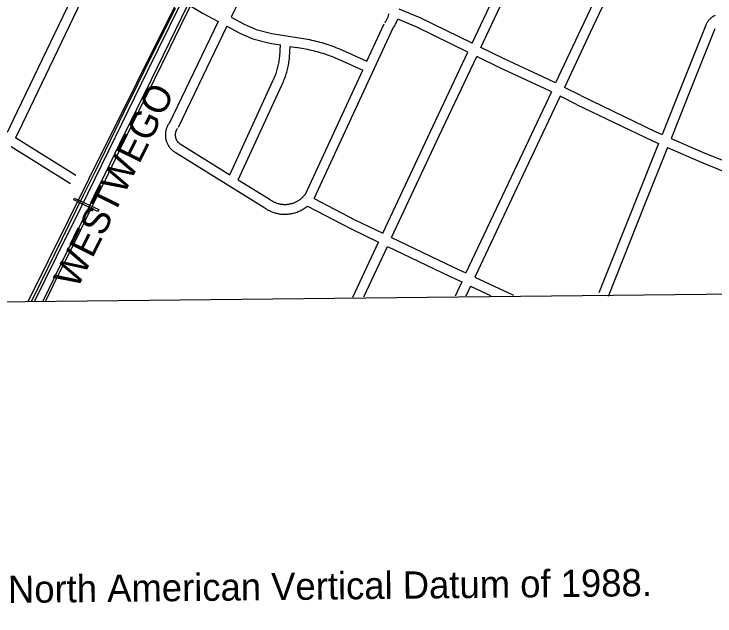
# Model space of a CAD drawing. Extents: x 3651524 to 3689615, y 505651 to 531377.
# Drawn here: x 3658278 to 3660413, y 510132 to 511967 of the extents above; entities that cross this region are included whole.
import ezdxf

# ---------------------------------------------------------------- set-up
doc = ezdxf.new("R2010")
doc.units = 0
for name, color, linetype in [('V-ANNO-NOTE', 7, 'Continuous'), ('V-BRDG-OTLN', 7, 'Continuous'), ('V-FLOD-BASE', 7, 'Continuous'), ('V-GRID-FRAM', 7, 'Continuous'), ('V-RIVR-IDEN', 7, 'Continuous'), ('V-ROAD-CNTR', 7, 'Continuous'), ('V-TOPO-SHOR', 7, 'Continuous')]:
    doc.layers.add(name, color=color, linetype=linetype)

msp = doc.modelspace()

# ---------------------------------------------------------------- linework, layer by layer
at = {"layer": 'V-BRDG-OTLN'}
msp.add_lwpolyline([(3658532.222, 511364.976), (3658459.819, 511400.555), (3658462.044, 511406.159), (3658535.761, 511371.572)], close=True, dxfattribs=at)
at = {"layer": 'V-FLOD-BASE'}
for points in [[(3658373.312, 511090.521), (3658410.047, 511166.825), (3658468.704, 511284.116), (3658509.383, 511368.244), (3658556.376, 511461.893), (3658596.9, 511546.94), (3658650.21, 511656.515), (3658705.037, 511767.875), (3658753.04, 511864.788), (3658799.578, 511961.744), (3658843.463, 512049.075)], [(3658768.377, 511984.242), (3658731.65, 511910.251), (3658692.398, 511831.207), (3658653.884, 511752.324), (3658612.473, 511668.219), (3658570.258, 511581.57), (3658524.538, 511487.704), (3658487.994, 511413.708), (3658444.988, 511325.07), (3658401.644, 511237.359), (3658358.443, 511148.361), (3658330.123, 511090.056)]]:
    msp.add_lwpolyline(points, dxfattribs=at)
at = {"layer": 'V-GRID-FRAM'}
msp.add_lwpolyline([(3655577.191, 529244.355), (3687244.414, 529585.207), (3687448.048, 511403.469), (3655764.959, 511062.446), (3655577.191, 529244.355)], dxfattribs=at)
at = {"layer": 'V-ROAD-CNTR'}
for points in [[(3659672.782, 511878.304), (3659882.995, 512324.51), (3659934.266, 512437.18)], [(3659699.76, 511865.177), (3659910.219, 512311.904), (3659961.319, 512424.199)], [(3660190.725, 512316.164), (3660005.628, 511923.301), (3659927.21, 511757.132)], [(3660218.041, 512303.755), (3660032.762, 511910.507), (3659954.05, 511743.715)], [(3658527.99, 512172.342), (3658274.926, 511644.356), (3658256.623, 511605.942)], [(3658553.487, 512156.13), (3658301.994, 511631.42), (3658282.205, 511589.888)], [(3658553.486, 512156.129), (3658703.752, 512060.581), (3658853.944, 511969.035), (3658899.144, 511944.813)], [(3659015.168, 512117.383), (3658938.598, 511957.707)], [(3659672.783, 511878.305), (3659514.707, 511955.218), (3659451.125, 511981.731)], [(3658938.598, 511957.707), (3658978.828, 511936.148), (3659015.444, 511920.244), (3659063.206, 511907.496), (3659139.032, 511895.748)], [(3659406.805, 511940.525), (3659408.196, 511942.305), (3659409.39, 511943.937), (3659410.532, 511945.608), (3659411.618, 511947.31), (3659412.648, 511949.046), (3659413.622, 511950.816), (3659414.542, 511952.62), (3659415.402, 511954.448), (3659416.202, 511956.301), (3659416.943, 511958.18), (3659417.624, 511960.085), (3659418.244, 511962.009), (3659418.801, 511963.951), (3659419.297, 511965.91), (3659419.729, 511967.885)], [(3660413.269, 511962.722), (3660411.071, 511961.704), (3660408.921, 511960.587), (3660406.824, 511959.37), (3660404.783, 511958.058), (3660402.804, 511956.651), (3660400.899, 511955.159), (3660399.06, 511953.579), (3660397.292, 511951.911), (3660395.608, 511950.167), (3660394.007, 511948.349), (3660392.489, 511946.456), (3660391.06, 511944.494), (3660389.726, 511942.472), (3660388.485, 511940.39), (3660387.341, 511938.25), (3660386.296, 511936.06), (3660385.382, 511933.888), (3660384.91, 511932.643)], [(3658899.144, 511944.813), (3658750.092, 511633.987)], [(3658925.613, 511930.629), (3658777.142, 511621.015)], [(3658925.613, 511930.629), (3658965.746, 511909.122), (3659005.546, 511891.836), (3659057.024, 511878.096), (3659089.468, 511873.069)], [(3659352.242, 511823.251), (3659405.003, 511937.573)], [(3659430.441, 511922.049), (3659432.13, 511924.209), (3659433.888, 511926.615), (3659435.568, 511929.072), (3659437.172, 511931.588), (3659438.694, 511934.154), (3659440.132, 511936.764), (3659441.484, 511939.416), (3659442.754, 511942.114), (3659446.632, 511951.1)], [(3659659.996, 511851.163), (3659502.361, 511927.862), (3659446.632, 511951.1)], [(3660385.021, 511932.926), (3660311.766, 511750.623), (3660251.74, 511600.307)], [(3659192.037, 511404.518), (3659432.243, 511925.001)], [(3660412.857, 511921.74), (3660339.614, 511739.467), (3660279.25, 511588.302)], [(3659140.153, 511895.571), (3659146.395, 511894.73), (3659152.724, 511893.793), (3659159.038, 511892.774), (3659165.338, 511891.675), (3659171.623, 511890.494), (3659177.894, 511889.233), (3659184.149, 511887.891), (3659190.385, 511886.467), (3659196.601, 511884.964), (3659202.798, 511883.381), (3659208.974, 511881.718), (3659215.127, 511879.975), (3659221.259, 511878.154), (3659227.366, 511876.252), (3659233.446, 511874.274), (3659239.503, 511872.217), (3659245.533, 511870.081), (3659251.534, 511867.867), (3659257.505, 511865.577), (3659263.447, 511863.21), (3659269.358, 511860.766), (3659275.215, 511858.256), (3659278.111, 511856.982)], [(3659087.009, 511838.22), (3659089.468, 511873.069)], [(3659116.935, 511836.11), (3659119.217, 511868.46)], [(3659119.217, 511868.46), (3659137.264, 511865.664)], [(3659136.143, 511865.841), (3659142.195, 511865.024), (3659148.138, 511864.145), (3659154.07, 511863.188), (3659159.99, 511862.155), (3659165.897, 511861.046), (3659171.788, 511859.861), (3659177.663, 511858.599), (3659183.521, 511857.263), (3659189.363, 511855.85), (3659195.184, 511854.363), (3659200.986, 511852.8), (3659206.769, 511851.163), (3659212.529, 511849.452), (3659218.266, 511847.666), (3659223.981, 511845.806), (3659229.67, 511843.873), (3659235.333, 511841.867), (3659240.97, 511839.787), (3659246.583, 511837.635), (3659252.165, 511835.412), (3659257.718, 511833.116), (3659263.263, 511830.74), (3659266.023, 511829.524)], [(3659278.28, 511856.906), (3659352.242, 511823.251)], [(3659400.925, 511299.208), (3659545.854, 511608.884), (3659659.996, 511851.163)], [(3659927.21, 511757.132), (3659906.251, 511767.609), (3659770.809, 511830.608), (3659699.761, 511865.178)], [(3659066.455, 511763.387), (3659068.228, 511767.216), (3659069.874, 511770.95), (3659071.452, 511774.716), (3659072.962, 511778.51), (3659074.4, 511782.327), (3659075.767, 511786.173), (3659077.065, 511790.045), (3659078.292, 511793.938), (3659079.447, 511797.855), (3659080.53, 511801.79), (3659081.539, 511805.743), (3659082.476, 511809.717), (3659083.341, 511813.707), (3659084.132, 511817.712), (3659084.849, 511821.73), (3659085.492, 511825.76), (3659086.061, 511829.803), (3659086.556, 511833.855), (3659086.983, 511837.974), (3659087.036, 511838.552)], [(3659093.677, 511750.781), (3659095.566, 511754.86), (3659097.436, 511759.1), (3659099.226, 511763.372), (3659100.938, 511767.676), (3659102.572, 511772.013), (3659104.125, 511776.379), (3659105.597, 511780.769), (3659106.988, 511785.188), (3659108.299, 511789.631), (3659109.528, 511794.098), (3659110.675, 511798.589), (3659111.738, 511803.097), (3659112.719, 511807.625), (3659113.616, 511812.17), (3659114.431, 511816.73), (3659115.16, 511821.306), (3659115.807, 511825.893), (3659116.368, 511830.491), (3659116.839, 511835.042), (3659116.908, 511835.778)], [(3659265.854, 511829.6), (3659339.671, 511796.011)], [(3659427.961, 511286.201), (3659573.01, 511596.134), (3659686.974, 511838.036)], [(3659914.402, 511729.995), (3659893.215, 511740.585), (3659757.919, 511803.518), (3659686.974, 511838.037)], [(3659165.428, 511418.456), (3659339.671, 511796.011)], [(3658935.025, 511477.583), (3659066.438, 511763.351)], [(3658960.712, 511461.637), (3659093.694, 511750.817)], [(3660004.114, 511718.69), (3659954.05, 511743.715)], [(3659914.402, 511729.995), (3659791.633, 511469.847), (3659654.142, 511177.902)], [(3660003.915, 511718.788), (3660232.787, 511608.577), (3660251.739, 511600.307)], [(3659941.243, 511716.578), (3659818.769, 511457.055), (3659681.319, 511165.198)], [(3659990.7, 511691.856), (3659941.243, 511716.578)], [(3659990.899, 511691.758), (3660220.276, 511581.305), (3660240.609, 511572.432)], [(3658751.634, 511636.523), (3658750.284, 511634.731), (3658748.832, 511632.627), (3658747.469, 511630.465), (3658746.198, 511628.252), (3658745.017, 511625.986), (3658743.93, 511623.668), (3658742.942, 511621.314), (3658742.052, 511618.921), (3658741.26, 511616.489), (3658740.571, 511614.029), (3658739.984, 511611.545), (3658739.499, 511609.032), (3658739.12, 511606.505), (3658738.844, 511603.97), (3658738.674, 511601.418), (3658738.609, 511598.864), (3658738.65, 511596.308), (3658738.797, 511593.756), (3658739.049, 511591.215), (3658739.406, 511588.681), (3658739.868, 511586.169), (3658740.431, 511583.681), (3658741.098, 511581.212), (3658741.867, 511578.774), (3658742.735, 511576.372), (3658743.702, 511574.007), (3658744.767, 511571.683), (3658745.925, 511569.408), (3658747.177, 511567.18), (3658748.521, 511565.005), (3658749.952, 511562.889), (3658751.472, 511560.832), (3658753.073, 511558.842), (3658754.755, 511556.921), (3658756.516, 511555.069), (3658758.353, 511553.29), (3658760.262, 511551.59), (3658762.235, 511549.973), (3658764.276, 511548.436), (3658766.352, 511547.004), (3658767.841, 511546.055)], [(3658775.6, 511618.479), (3658774.622, 511617.179), (3658773.876, 511616.099), (3658773.175, 511614.987), (3658772.518, 511613.844), (3658771.911, 511612.678), (3658771.354, 511611.492), (3658770.846, 511610.278), (3658770.386, 511609.043), (3658769.98, 511607.795), (3658769.625, 511606.529), (3658769.322, 511605.247), (3658769.073, 511603.96), (3658768.878, 511602.659), (3658768.736, 511601.348), (3658768.648, 511600.038), (3658768.615, 511598.724), (3658768.636, 511597.41), (3658768.711, 511596.098), (3658768.841, 511594.789), (3658769.024, 511593.489), (3658769.262, 511592.195), (3658769.553, 511590.909), (3658769.896, 511589.642), (3658770.291, 511588.39), (3658770.739, 511587.152), (3658771.236, 511585.935), (3658771.783, 511584.741), (3658772.381, 511583.566), (3658773.025, 511582.42), (3658773.715, 511581.303), (3658774.452, 511580.215), (3658775.232, 511579.158), (3658776.057, 511578.134), (3658776.923, 511577.143), (3658777.83, 511576.189), (3658778.773, 511575.276), (3658779.754, 511574.402), (3658780.773, 511573.567), (3658781.824, 511572.776), (3658782.934, 511572.01), (3658783.957, 511571.359)], [(3658465.673, 511474.753), (3658282.205, 511589.887)], [(3658783.81, 511571.451), (3658935.024, 511477.583)], [(3660240.609, 511572.434), (3660170.325, 511396.424), (3660059.597, 511117.665)], [(3660279.248, 511588.303), (3660382.356, 511543.31), (3660454.578, 511514.413), (3660516.901, 511487.496), (3660539.453, 511480.058)], [(3658449.727, 511449.343), (3658269.214, 511562.622)], [(3658767.988, 511545.963), (3659041.752, 511376.021)], [(3660268.119, 511560.429), (3660198.195, 511385.324), (3660087.477, 511106.591)], [(3660268.117, 511560.428), (3660370.782, 511515.628), (3660443.056, 511486.711), (3660506.235, 511459.424), (3660529.678, 511451.693)], [(3658960.711, 511461.638), (3659057.574, 511401.509)], [(3659058.103, 511401.165), (3659060.167, 511399.761), (3659062.087, 511398.535), (3659064.041, 511397.367), (3659066.03, 511396.258), (3659068.053, 511395.205), (3659070.104, 511394.214), (3659072.185, 511393.282), (3659074.29, 511392.413), (3659076.42, 511391.606), (3659078.575, 511390.861), (3659080.746, 511390.182), (3659082.939, 511389.566), (3659085.15, 511389.015), (3659087.376, 511388.529), (3659089.617, 511388.108), (3659091.867, 511387.754), (3659094.126, 511387.466), (3659096.394, 511387.244), (3659098.668, 511387.089), (3659100.942, 511387.001), (3659103.22, 511386.981), (3659105.5, 511387.027), (3659107.775, 511387.141), (3659110.044, 511387.321), (3659112.309, 511387.568), (3659114.567, 511387.881), (3659116.813, 511388.26), (3659119.046, 511388.706), (3659121.267, 511389.217), (3659123.469, 511389.793), (3659125.656, 511390.434), (3659127.824, 511391.139), (3659129.969, 511391.907), (3659132.091, 511392.739), (3659134.188, 511393.631), (3659136.252, 511394.583), (3659138.293, 511395.599), (3659140.304, 511396.675), (3659142.28, 511397.807), (3659144.22, 511398.996), (3659146.128, 511400.244), (3659147.998, 511401.547), (3659149.828, 511402.904), (3659151.616, 511404.314), (3659153.364, 511405.777), (3659155.067, 511407.29), (3659156.725, 511408.852), (3659158.336, 511410.463), (3659159.898, 511412.118), (3659161.413, 511413.823), (3659162.877, 511415.569), (3659164.286, 511417.356), (3659165.659, 511419.205), (3659166.773, 511420.791)], [(3659192.037, 511404.518), (3659315.856, 511340.133), (3659400.925, 511299.208)], [(3659041.223, 511376.365), (3659043.655, 511374.709), (3659046.321, 511373.009), (3659049.035, 511371.387), (3659051.796, 511369.846), (3659054.597, 511368.389), (3659057.444, 511367.012), (3659060.327, 511365.722), (3659063.248, 511364.515), (3659066.204, 511363.396), (3659069.191, 511362.363), (3659072.21, 511361.418), (3659075.253, 511360.564), (3659078.32, 511359.799), (3659081.408, 511359.125), (3659084.513, 511358.542), (3659087.635, 511358.05), (3659090.772, 511357.65), (3659093.916, 511357.344), (3659097.068, 511357.129), (3659100.23, 511357.007), (3659103.39, 511356.979), (3659106.548, 511357.043), (3659109.705, 511357.199), (3659112.858, 511357.449), (3659115.999, 511357.792), (3659119.129, 511358.227), (3659122.247, 511358.754), (3659125.346, 511359.372), (3659128.427, 511360.081), (3659131.487, 511360.881), (3659134.518, 511361.77), (3659137.522, 511362.747), (3659140.499, 511363.813), (3659143.441, 511364.965), (3659146.348, 511366.203), (3659149.222, 511367.529), (3659152.051, 511368.937), (3659154.836, 511370.425), (3659157.58, 511371.997), (3659160.276, 511373.65), (3659162.92, 511375.38), (3659165.512, 511377.187), (3659171.309, 511381.484)], [(3659171.309, 511381.484), (3659302.43, 511313.301), (3659388.209, 511272.035)], [(3659309.524, 511103.907), (3659388.209, 511272.035)], [(3659427.961, 511286.201), (3659616.777, 511195.366), (3659654.142, 511177.902)], [(3659343.244, 511105.183), (3659415.245, 511259.029)], [(3659415.245, 511259.029), (3659603.923, 511168.26), (3659641.359, 511150.762)], [(3659681.319, 511165.198), (3659799.244, 511110.08)], [(3659641.359, 511150.762), (3659621.046, 511107.629)], [(3659668.537, 511138.059), (3659654.172, 511107.557)], [(3659668.537, 511138.059), (3659729.275, 511109.669)]]:
    msp.add_lwpolyline(points, dxfattribs=at)
at = {"layer": 'V-TOPO-SHOR'}
for points in [[(3659531.683, 513540.302), (3659375.456, 513222.364), (3659089, 512642.256), (3658795.419, 512048.895), (3658504.167, 511463.194), (3658319.722, 511089.944)], [(3658786.424, 512002.063), (3658783.53, 511996.167), (3658683.277, 511791.754), (3658585.196, 511592.109), (3658481.657, 511379.649), (3658406.008, 511225.906), (3658338.53, 511090.147)], [(3658804.961, 511992.118), (3658695.79, 511766.975), (3658650.697, 511676.198), (3658599.096, 511571.361), (3658494.191, 511355.635), (3658422.044, 511208.658), (3658364.812, 511090.43)]]:
    msp.add_lwpolyline(points, dxfattribs=at)

# ---------------------------------------------------------------- texts
at = {"layer": 'V-ANNO-NOTE'}
msp.add_text('All elevations are expressed in feet and refer to North American Vertical Datum of 1988.', height=83, rotation=0.616691, dxfattribs=at).set_placement((3655909.017, 510146.673))
at = {"layer": 'V-RIVR-IDEN'}
msp.add_text('WESTWEGO', height=82.9998, rotation=63.634575, dxfattribs=at).set_placement((3658469.635, 511126.251))

doc.saveas('drawing.dxf')
